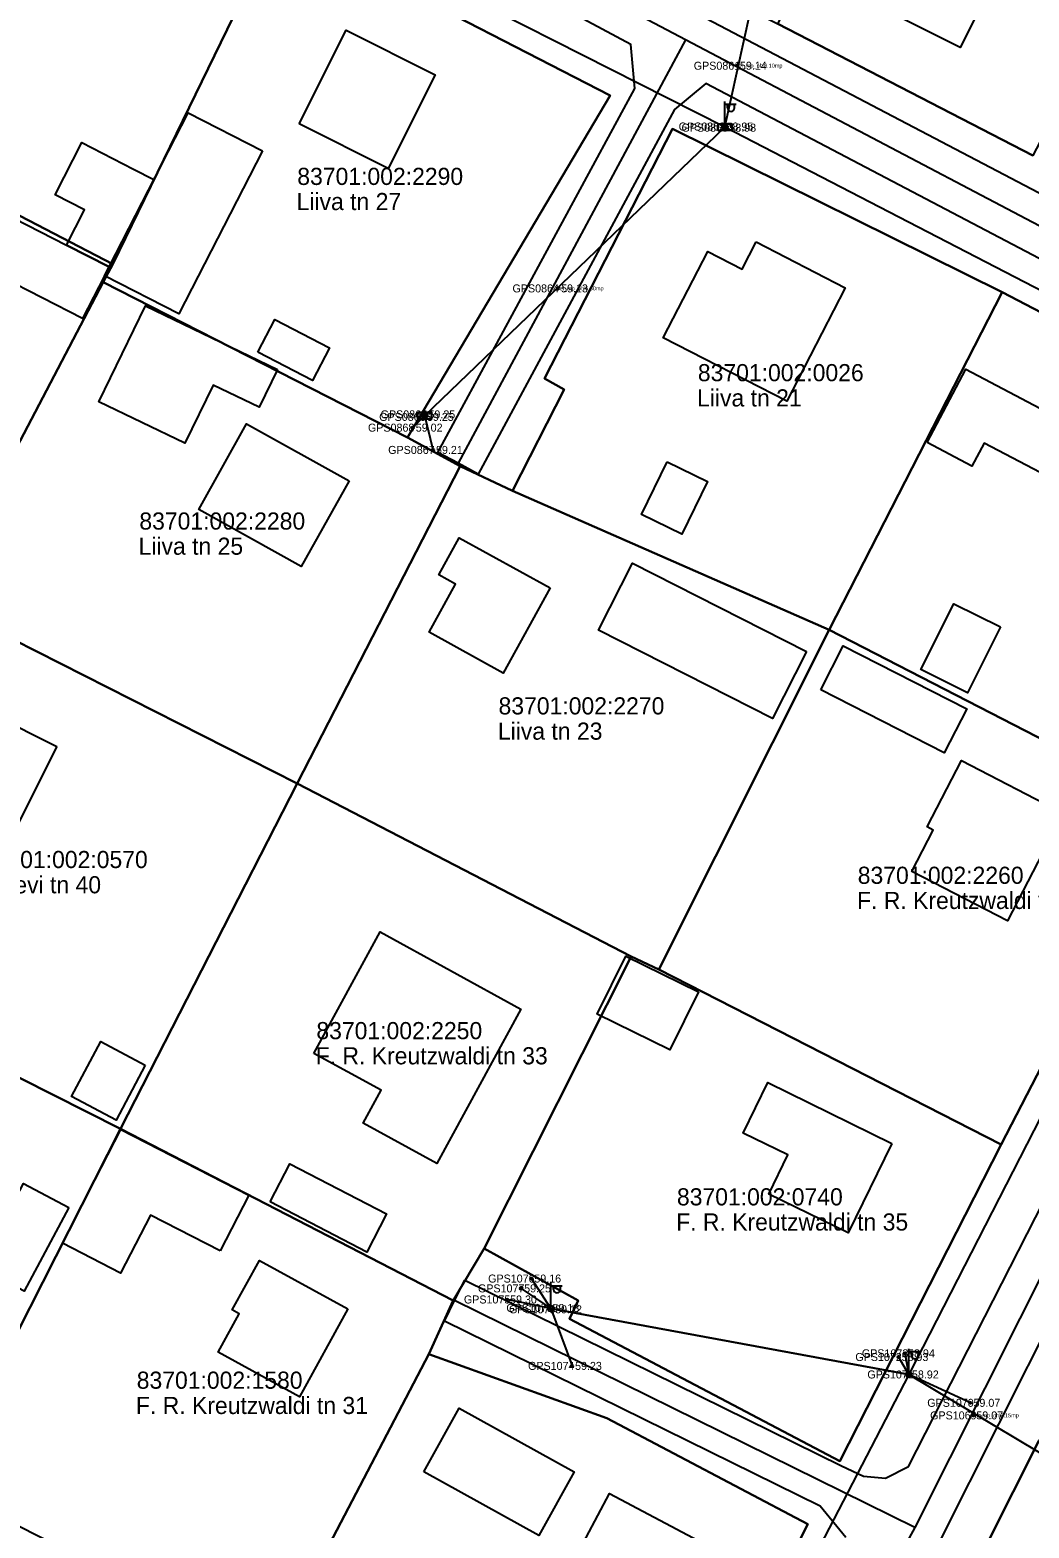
# Model space of a CAD drawing. Extents: x 580119 to 583377, y 6518915 to 6520820.
# Drawn here: x 581576 to 581663.4, y 6520226.6 to 6520357.7 of the extents above; entities that cross this region are included whole.
import ezdxf

# ---------------------------------------------------------------- set-up
doc = ezdxf.new("R2010")
doc.units = 0
for name, color, linetype in [('ELRAJATISMP', 7, 'Continuous'), ('Hoone Elu- või ühiskondlik hoone', 7, 'Continuous'), ('Hoone Kõrval- või tootmishoone', 7, 'Continuous'), ('L_AADRESS', 7, 'Continuous'), ('MOOTKORG-EH2000', 7, 'Continuous'), ('MOOTMPUNKT', 7, 'Continuous'), ('MOOTNR', 7, 'Continuous'), ('MPOHULIIN', 7, 'Continuous'), ('PIIR', 7, 'Continuous'), ('POST', 7, 'Continuous'), ('Rippe kõrgus', 7, 'Continuous'), ('SIOHULIIN', 7, 'Continuous'), ('Tee Liiklusala', 7, 'Continuous'), ('Tee Tänav Kruuskate', 7, 'Continuous'), ('Tee Tänav Püsikate', 7, 'Continuous'), ('TUNNUS', 7, 'Continuous')]:
    doc.layers.add(name, color=color, linetype=linetype)

msp = doc.modelspace()

# ---------------------------------------------------------------- linework, layer by layer
at = {"layer": 'ELRAJATISMP'}
for p, q in [((581636.68, 6520349.46), (581636.68, 6520348.86)), ((581636.95, 6520349.46), (581636.95, 6520348.86)), ((581610.43, 6520324.22), (581610.43, 6520323.62)), ((581610.7, 6520324.22), (581610.7, 6520323.62))]:
    msp.add_line(p, q, dxfattribs=at)
for points in [[(581636.22, 6520349.46), (581637.41, 6520349.46), (581637.41, 6520348.86), (581636.22, 6520348.86)], [(581609.97, 6520324.22), (581611.17, 6520324.22), (581611.17, 6520323.62), (581609.97, 6520323.62)]]:
    msp.add_lwpolyline(points, close=True, dxfattribs=at)
at = {"layer": 'Hoone Elu- või ühiskondlik hoone'}
for points in [[(581647.12, 6520361.29), (581651.01, 6520368.92), (581652.81, 6520368), (581653.45, 6520369.23), (581656.19, 6520367.84), (581655.59, 6520366.69), (581661.27, 6520363.83), (581657.4, 6520356.12)], [(581599.58, 6520349.45), (581603.68, 6520357.65), (581611.48, 6520353.74), (581607.38, 6520345.54)], [(581639.55, 6520339.12), (581647.34, 6520335.1), (581642.24, 6520325.18), (581631.42, 6520330.74), (581635.31, 6520338.27), (581638.32, 6520336.73)], [(581603.95, 6520318.21), (581599.77, 6520310.73), (581590.82, 6520315.71), (581594.99, 6520323.19)], [(581621.53, 6520308.86), (581617.43, 6520301.4), (581610.94, 6520304.97), (581613.26, 6520309.18), (581611.79, 6520310), (581613.58, 6520313.24)], [(581578.39, 6520294.97), (581569.87, 6520278.02), (581562.37, 6520281.79), (581567.48, 6520291.95), (581563.95, 6520293.72), (581567.36, 6520300.51)], [(581666.39, 6520289.14), (581661.53, 6520279.73), (581653.17, 6520284.04), (581655.03, 6520287.66), (581654.49, 6520287.95), (581657.49, 6520293.74)], [(581600.87, 6520268.11), (581606.67, 6520278.77), (581618.97, 6520272.01), (581611.61, 6520258.51), (581605.18, 6520262.01), (581606.75, 6520264.91)], [(581651.41, 6520260.26), (581647.58, 6520252.43), (581640.66, 6520255.82), (581642.33, 6520259.24), (581638.41, 6520261.16), (581640.58, 6520265.57)], [(581603.84, 6520245.78), (581599.62, 6520238.09), (581592.51, 6520241.98), (581594.34, 6520245.34), (581593.73, 6520245.68), (581596.12, 6520250.02)], [(581634.53, 6520225.49), (581630.49, 6520217.85), (581628.76, 6520218.76), (581627.52, 6520216.42), (581623.14, 6520218.74), (581624.35, 6520221.02), (581622.64, 6520221.93), (581626.72, 6520229.63)]]:
    msp.add_lwpolyline(points, close=True, dxfattribs=at)
at = {"layer": 'Hoone Kõrval- või tootmishoone'}
for points in [[(581596.37, 6520347.09), (581589.06, 6520332.83), (581582.56, 6520336.15), (581582.96, 6520336.93), (581589.87, 6520350.42)], [(581585.09, 6520345.49), (581586.88, 6520344.57), (581582.96, 6520336.93), (581579.24, 6520338.83), (581580.82, 6520341.91), (581578.25, 6520343.24), (581580.59, 6520347.8)], [(581579.24, 6520338.83), (581582.96, 6520336.93), (581582.56, 6520336.15), (581580.63, 6520332.41), (581570.03, 6520337.85), (581572.34, 6520342.37)], [(581597.69, 6520327.97), (581596.08, 6520324.65), (581592.06, 6520326.59), (581589.6, 6520321.5), (581582.08, 6520325.14), (581586.16, 6520333.54)], [(581595.97, 6520329.47), (581597.46, 6520332.34), (581602.25, 6520329.86), (581600.76, 6520326.99)], [(581654.49, 6520321.57), (581657.87, 6520327.99), (581664.91, 6520324.28), (581665.64, 6520325.67), (581668.66, 6520324.08), (581665.61, 6520318.29), (581659.48, 6520321.51), (581658.42, 6520319.5)], [(581631.76, 6520319.89), (581635.3, 6520318.16), (581633.05, 6520313.54), (581629.51, 6520315.26)], [(581643.96, 6520303.3), (581640.97, 6520297.43), (581625.76, 6520305.15), (581628.73, 6520311.02)], [(581660.9, 6520305.43), (581658.02, 6520299.66), (581653.94, 6520301.7), (581656.82, 6520307.46)], [(581645.19, 6520299.93), (581647.15, 6520303.77), (581657.96, 6520298.26), (581656, 6520294.41)], [(581634.49, 6520273.5), (581631.99, 6520268.43), (581625.65, 6520271.55), (581628.14, 6520276.63)], [(581586.13, 6520267.09), (581583.57, 6520262.29), (581579.68, 6520264.37), (581582.24, 6520269.17)], [(581592.68, 6520250.86), (581586.58, 6520253.99), (581583.97, 6520248.91), (581578.89, 6520251.52), (581583.99, 6520261.46), (581595.18, 6520255.73)], [(581597.05, 6520255.13), (581598.77, 6520258.46), (581607.23, 6520254.08), (581605.51, 6520250.73)], [(581579.43, 6520254.66), (581575.55, 6520247.32), (581571.6, 6520249.4), (581575.49, 6520256.74)], [(581610.48, 6520231.52), (581613.57, 6520237.1), (581623.64, 6520231.53), (581620.55, 6520225.95)]]:
    msp.add_lwpolyline(points, close=True, dxfattribs=at)
at = {"layer": 'MOOTMPUNKT'}
for centre in [(581637.87, 6520354.53), (581636.69, 6520349.21), (581636.94, 6520349.11), (581622.23, 6520335.05), (581610.5, 6520323.81), (581610.63, 6520324.03), (581609.52, 6520322.87), (581611.29, 6520320.92), (581619, 6520247.57), (581619.89, 6520248.43), (581617.77, 6520246.6), (581621.48, 6520245.86), (581621.71, 6520245.74), (581623.45, 6520240.79), (581652, 6520241.57), (581652.57, 6520241.89), (581652.91, 6520240.04), (581658.29, 6520237.56), (581658.54, 6520236.46)]:
    msp.add_circle(centre, 0.1, dxfattribs=at)
at = {"layer": 'MPOHULIIN'}
for p, q in [((581676.96, 6520328.38), (581636.81, 6520349.16)), ((581610.57, 6520323.92), (581609.52, 6520322.87)), ((581611.29, 6520320.92), (581610.57, 6520323.92)), ((581621.59, 6520245.8), (581619.89, 6520248.43)), ((581621.59, 6520245.8), (581623.45, 6520240.79)), ((581652.91, 6520240.04), (581652.57, 6520241.89))]:
    msp.add_line(p, q, dxfattribs=at)
for points in [[(581636.81, 6520349.16), (581604.43, 6520365.56), (581577.37, 6520379.09), (581563.99, 6520380.62)], [(581610.57, 6520323.92), (581636.81, 6520349.16), (581639.02, 6520359.2), (581640.46, 6520360.23)], [(581673.54, 6520280.33), (581652.91, 6520240.04), (581669.9, 6520229.88), (581669.84, 6520228.02)], [(581652.91, 6520240.04), (581621.59, 6520245.8), (581617.77, 6520246.6)], [(581652.91, 6520240.04), (581631.56, 6520198.86), (581611.49, 6520159.87), (581591.84, 6520121.3), (581584.59, 6520107.14), (581571.68, 6520081.44)]]:
    msp.add_lwpolyline(points, dxfattribs=at)
at = {"layer": 'PIIR'}
for points in [[(581691.15, 6520319.03), (581661.06, 6520334.72), (581632.23, 6520349), (581621.05, 6520327.16), (581622.75, 6520326.21), (581618.23, 6520317.33), (581613.67, 6520319.49), (581609.05, 6520322), (581626.79, 6520351.93), (581597.76, 6520366.89), (581569.06, 6520381.55), (581574.97, 6520393.06), (581597.7, 6520380.66), (581619.31, 6520369.31), (581641.44, 6520358.2), (581663.75, 6520346.68)], [(581629.73, 6520198.75), (581644.07, 6520226.93), (581626.48, 6520236.22), (581610.93, 6520241.82), (581613.05, 6520246.51), (581615.77, 6520251.05), (581623.97, 6520246.51), (581623.22, 6520244.9), (581646.85, 6520232.47), (581660.98, 6520260.16), (581676.2, 6520289.62), (581691.15, 6520319.03), (581704.08, 6520311.14), (581688.92, 6520281.17), (581675.68, 6520255.96), (581664.26, 6520234.22), (581653.01, 6520211.86)]]:
    msp.add_lwpolyline(points, dxfattribs=at)
for points in [[(581655.37, 6520384.54), (581677.65, 6520373.21), (581663.75, 6520346.68), (581641.44, 6520358.2)], [(581569.06, 6520381.55), (581597.76, 6520366.89), (581583.28, 6520337.17), (581553.75, 6520352.5)], [(581583.28, 6520337.17), (581597.76, 6520366.89), (581626.79, 6520351.93), (581609.05, 6520322), (581582.45, 6520335.59)], [(581553.75, 6520352.5), (581583.28, 6520337.17), (581582.45, 6520335.59), (581572.85, 6520317.31), (581543.41, 6520332.3)], [(581632.23, 6520349), (581661.06, 6520334.72), (581645.94, 6520305.18), (581618.23, 6520317.33), (581622.75, 6520326.21), (581621.05, 6520327.16)], [(581567.87, 6520307.79), (581572.85, 6520317.31), (581582.45, 6520335.59), (581609.05, 6520322), (581613.67, 6520319.49), (581599.4, 6520291.73), (581570.42, 6520306.43)], [(581676.2, 6520289.62), (581645.94, 6520305.18), (581661.06, 6520334.72), (581691.15, 6520319.03)], [(581613.67, 6520319.49), (581618.23, 6520317.33), (581645.94, 6520305.18), (581631.05, 6520275.48), (581628.61, 6520276.61), (581599.4, 6520291.73)], [(581556.88, 6520280.8), (581565.52, 6520297.33), (581570.42, 6520306.43), (581599.4, 6520291.73), (581583.97, 6520261.52), (581554.68, 6520276.32)], [(581645.94, 6520305.18), (581676.2, 6520289.62), (581660.98, 6520260.16), (581631.05, 6520275.48)], [(581599.4, 6520291.73), (581628.61, 6520276.61), (581615.77, 6520251.05), (581613.05, 6520246.51), (581583.97, 6520261.52)], [(581543.55, 6520254.5), (581552.53, 6520272.21), (581554.68, 6520276.32), (581583.97, 6520261.52), (581568.1, 6520230.26), (581538.79, 6520244.96)], [(581623.97, 6520246.51), (581615.77, 6520251.05), (581628.61, 6520276.61), (581631.05, 6520275.48), (581660.98, 6520260.16), (581646.85, 6520232.47), (581623.22, 6520244.9)], [(581583.97, 6520261.52), (581613.05, 6520246.51), (581610.93, 6520241.82), (581597.19, 6520215.53), (581568.1, 6520230.26)], [(581610.93, 6520241.82), (581626.48, 6520236.22), (581644.07, 6520226.93), (581629.73, 6520198.75), (581597.19, 6520215.53)], [(581664.26, 6520234.22), (581689.2, 6520219.3), (581680.25, 6520201.63), (581677.87, 6520196.97), (581653.01, 6520211.86)]]:
    msp.add_lwpolyline(points, close=True, dxfattribs=at)
at = {"layer": 'POST'}
for p, q in [((581636.81, 6520349.41), (581636.81, 6520351.41)), ((581636.81, 6520351.16), (581637.81, 6520351.16)), ((581637.04, 6520350.84), (581637.04, 6520351.16)), ((581637.65, 6520350.84), (581637.65, 6520351.16)), ((581636.81, 6520349.16), (581636.81, 6520349.16)), ((581621.59, 6520246.05), (581621.59, 6520248.05)), ((581621.59, 6520247.8), (581622.59, 6520247.8)), ((581621.82, 6520247.48), (581621.82, 6520247.8)), ((581622.43, 6520247.48), (581622.43, 6520247.8)), ((581621.59, 6520245.8), (581621.59, 6520245.8)), ((581652.91, 6520240.29), (581652.91, 6520242.29)), ((581652.91, 6520242.04), (581653.91, 6520242.04)), ((581653.14, 6520241.71), (581653.14, 6520242.04)), ((581653.75, 6520241.71), (581653.75, 6520242.04)), ((581652.91, 6520240.04), (581652.91, 6520240.04))]:
    msp.add_line(p, q, dxfattribs=at)
msp.add_lwpolyline([(581619, 6520247.57), (581621.59, 6520245.8)], dxfattribs=at)
for centre, radius in [((581636.81, 6520349.16), 0.25), ((581610.57, 6520323.92), 0.25), ((581619, 6520247.57), 0.125), ((581619, 6520247.57), 0.105), ((581619, 6520247.57), 0.0851), ((581619, 6520247.57), 0.0651), ((581619, 6520247.57), 0.0451), ((581619, 6520247.57), 0.0251), ((581619, 6520247.57), 0.00511), ((581621.59, 6520245.8), 0.25), ((581652.91, 6520240.04), 0.25)]:
    msp.add_circle(centre, radius, dxfattribs=at)
for centre in [(581637.35, 6520350.84), (581622.13, 6520247.48), (581653.44, 6520241.71)]:
    msp.add_arc(centre, 0.306, 180, 0, dxfattribs=at)
at = {"layer": 'SIOHULIIN'}
msp.add_line((581621.59, 6520245.8), (581652.91, 6520240.04), dxfattribs=at)
msp.add_lwpolyline([(581658.29, 6520237.56), (581652.91, 6520240.04), (581652, 6520241.57)], dxfattribs=at)
at = {"layer": 'Tee Liiklusala'}
for points in [[(581626.78, 6520505.9), (581601.14, 6520455.32), (581600.41, 6520453.14), (581601.14, 6520451.45), (581603.54, 6520449.99), (581625.76, 6520438.56), (581636.2, 6520433.09), (581635.27, 6520431.32), (581634.34, 6520429.55), (581623.94, 6520435), (581601.6, 6520446.07), (581598.23, 6520446.98), (581596.12, 6520445.68), (581571.14, 6520396.98), (581571.79, 6520393.25), (581574.44, 6520389.7), (581586.97, 6520383.5), (581604.66, 6520374.53), (581634.54, 6520359.01), (581694.54, 6520327.56)], [(581692.84, 6520322.69), (581635.15, 6520352.97), (581632.42, 6520350.7), (581615.24, 6520318.8), (581613.48, 6520319.75), (581611.72, 6520320.69), (581628.93, 6520352.55), (581628.59, 6520356.4), (581614.8, 6520363.79)], [(581731.84, 6520164.16), (581786.24, 6520255.55), (581787.38, 6520258.04), (581787.79, 6520260.36), (581787.85, 6520262.8), (581787.68, 6520264.03), (581786.95, 6520265.31), (581705.97, 6520314.45), (581704.17, 6520314.71), (581703.09, 6520314.49), (581701.33, 6520313.62), (581699.9, 6520312.34), (581698.22, 6520309.54), (581693.92, 6520301.7), (581686.24, 6520286.44), (581655.64, 6520225.53)], [(581647.38, 6520225.78), (581645.13, 6520228.51), (581612.3, 6520244.71), (581613.18, 6520246.5), (581614.07, 6520248.29), (581647.01, 6520232.04), (581648.94, 6520231.15), (581650.87, 6520230.98), (581652.86, 6520232), (581681.76, 6520288.66)]]:
    msp.add_lwpolyline(points, dxfattribs=at)
at = {"layer": 'Tee Tänav Kruuskate'}
msp.add_lwpolyline([(581653.41, 6520226.66), (581613.18, 6520246.5)], dxfattribs=at)
at = {"layer": 'Tee Tänav Püsikate'}
for points in [[(581633.37, 6520356.8), (581615.94, 6520366.02), (581574.29, 6520386.83), (581564.98, 6520391.73)], [(581633.37, 6520356.8), (581613.48, 6520319.75)], [(581700.8, 6520320.68), (581694.1, 6520324.85), (581633.37, 6520356.8)], [(581700.8, 6520320.68), (581691.55, 6520303.06), (581684, 6520287.55), (581653.41, 6520226.66)], [(581653.41, 6520226.66), (581644.22, 6520209.88), (581620.46, 6520163.9)]]:
    msp.add_lwpolyline(points, dxfattribs=at)

# ---------------------------------------------------------------- texts
at = {"layer": 'L_AADRESS'}
for s, p in [('Liiva tn 27', (581599.36, 6520341.9)), ('Liiva tn 21', (581634.38, 6520324.72)), ('Liiva tn 25', (581585.54, 6520311.75)), ('Liiva tn 23', (581616.96, 6520295.57)), ('Kalevi tn 40', (581571.78, 6520282.13)), ('F. R. Kreutzwaldi tn 37', (581648.37, 6520280.76)), ('F. R. Kreutzwaldi tn 33', (581601.03, 6520267.17)), ('F. R. Kreutzwaldi tn 35', (581632.55, 6520252.63)), ('F. R. Kreutzwaldi tn 31', (581585.31, 6520236.58))]:
    msp.add_text(s, height=1.5, dxfattribs=at).set_placement(p)
at = {"layer": 'MOOTKORG-EH2000'}
for s, p in [(' 59.14', (581637.87, 6520354.18)), (' 58.95', (581636.69, 6520348.86)), (' 58.98', (581636.94, 6520348.76)), (' 59.13', (581622.23, 6520334.7)), (' 59.25', (581610.5, 6520323.46)), (' 59.25', (581610.63, 6520323.68)), (' 59.02', (581609.52, 6520322.52)), (' 59.21', (581611.29, 6520320.57)), (' 59.16', (581619.89, 6520248.08)), (' 59.25', (581619, 6520247.22)), (' 59.30', (581617.77, 6520246.25)), (' 59.13', (581621.48, 6520245.51)), (' 59.12', (581621.71, 6520245.39)), (' 58.94', (581652.57, 6520241.54)), (' 59.23', (581623.45, 6520240.44)), (' 58.93', (581652, 6520241.22)), (' 58.92', (581652.91, 6520239.69)), (' 59.07', (581658.29, 6520237.21)), (' 59.07', (581658.54, 6520236.11))]:
    msp.add_text(s, height=0.7, dxfattribs=at).set_placement(p)
at = {"layer": 'MOOTNR'}
for s, p in [('GPS0861 ', (581634.09, 6520354.18)), ('GPS0862 ', (581632.77, 6520348.86)), ('GPS0863 ', (581633.02, 6520348.76)), ('GPS0864 ', (581618.24, 6520334.7)), ('GPS0866 ', (581606.58, 6520323.46)), ('GPS0865 ', (581606.71, 6520323.68)), ('GPS0868 ', (581605.6, 6520322.52)), ('GPS0867 ', (581607.37, 6520320.57)), ('GPS1076 ', (581616.11, 6520248.08)), ('GPS1077 ', (581615.22, 6520247.22)), ('GPS1075 ', (581613.99, 6520246.25)), ('GPS1078 ', (581617.7, 6520245.51)), ('GPS1079 ', (581617.93, 6520245.39)), ('GPS1073 ', (581648.79, 6520241.54)), ('GPS1074 ', (581619.6, 6520240.44)), ('GPS1072 ', (581648.22, 6520241.22)), ('GPS1071 ', (581649.27, 6520239.69)), ('GPS1070 ', (581654.51, 6520237.21)), ('GPS1069 ', (581654.76, 6520236.11))]:
    msp.add_text(s, height=0.7, dxfattribs=at).set_placement(p)
at = {"layer": 'Rippe kõrgus'}
for s, p in [(' el_mp_ohl8.10mp', (581637.87, 6520354.36)), (' el_mp_ohl6.80mp', (581622.23, 6520334.88)), (' el_mp_ohl8.15mp', (581658.54, 6520236.29))]:
    msp.add_text(s, height=0.35, dxfattribs=at).set_placement(p)
at = {"layer": 'TUNNUS'}
for s, p in [('83701:002:2290', (581599.42, 6520344.1)), ('83701:002:0026', (581634.45, 6520326.93)), ('83701:002:2280', (581585.61, 6520313.95)), ('83701:002:2270', (581617.02, 6520297.78)), ('83701:002:0570', (581571.84, 6520284.34)), ('83701:002:2260', (581648.43, 6520282.96)), ('83701:002:2250', (581601.09, 6520269.37)), ('83701:002:0740', (581632.62, 6520254.83)), ('83701:002:1580', (581585.38, 6520238.79))]:
    msp.add_text(s, height=1.5, dxfattribs=at).set_placement(p)

doc.saveas('drawing.dxf')
